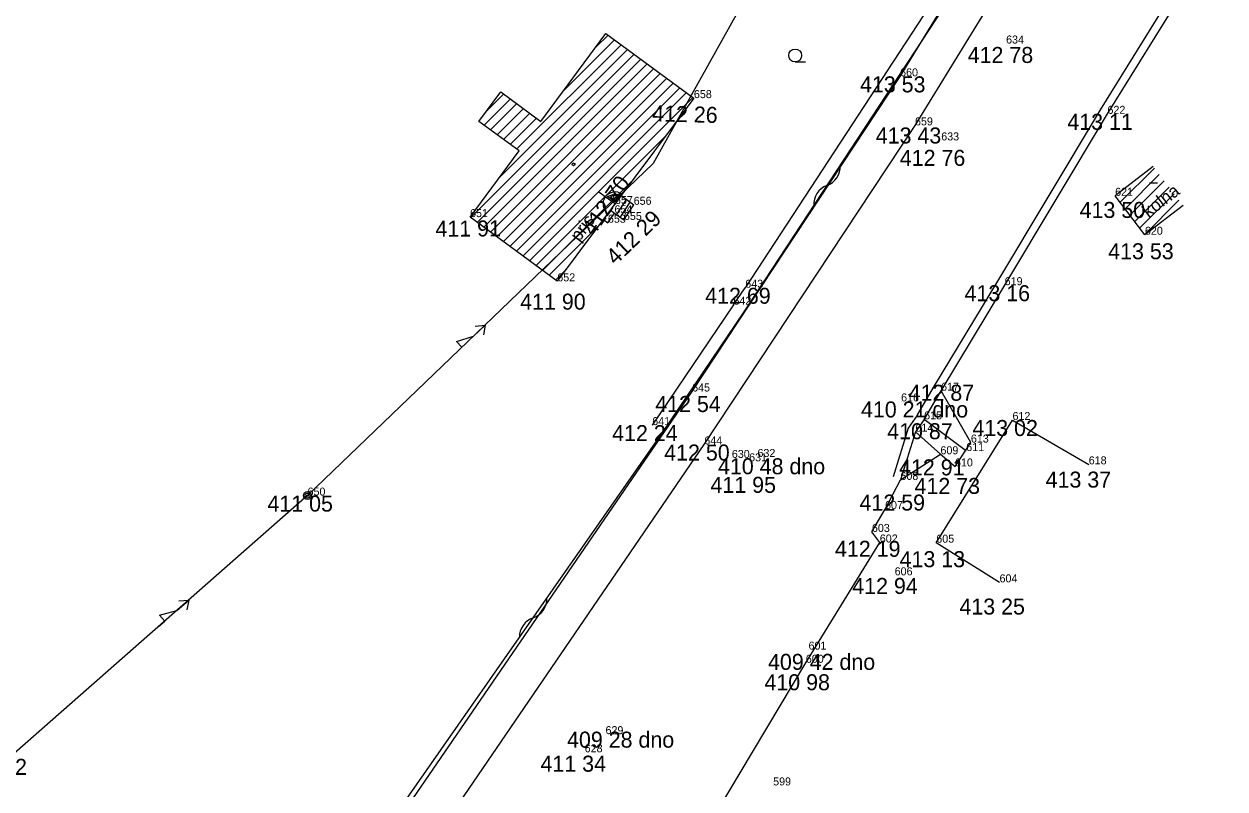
# Model space of a CAD drawing. Extents: x -559180 to -551373, y -1076947 to -1072071.
# Drawn here: x -555185 to -555110, y -1073004 to -1072956.3 of the extents above; entities that cross this region are included whole.
import ezdxf

# ---------------------------------------------------------------- set-up
doc = ezdxf.new("R2010")
doc.units = 0
for name, color, linetype in [('12_PLOTY', 7, 'Continuous'), ('14_BUDOVY', 7, 'Continuous'), ('17_KOMUNIKACE', 7, 'Continuous'), ('18_POLOHOPIS', 7, 'Continuous'), ('1_VODA_ZN', 7, 'Continuous'), ('20_EL_ZN', 7, 'Continuous'), ('23_HRANY', 7, 'Continuous'), ('28_VODA', 7, 'Continuous'), ('30_SDEL_ZN', 7, 'Continuous'), ('32', 7, 'Continuous'), ('34_ZELEN', 7, 'Continuous'), ('3_BODY', 7, 'Continuous'), ('45_ZN_KULTURY', 7, 'Continuous'), ('47_ZN_STAV_OBJ$', 7, 'Continuous'), ('52_POPIS_UCELOVY', 7, 'Continuous'), ('6_VYSKY', 7, 'Continuous'), ('NNnadzemní', 7, 'Continuous')]:
    doc.layers.add(name, color=color, linetype=linetype)

# ---------------------------------------------------------------- blocks, each defined once
blk = doc.blocks.new('SLB')
at = {"layer": '20_EL_ZN'}
for radius in [0.25, 0.158, 0.05]:
    blk.add_circle((0, 0), radius, dxfattribs=at)
blk = doc.blocks.new('VVH')
at = {"layer": '47_ZN_STAV_OBJ$'}
for p, q in [((-0.001, 0.746), (0, 1.246)), ((0, -0.004), (-0.001, 0.746)), ((0, -0.004), (0, 0)), ((0.1, 0.096), (0.099, 0.646)), ((0.099, 0.646), (0.5, 0.396)), ((0.1, 0.096), (0.2, 0.196)), ((0.65, 0.096), (0.1, 0.096)), ((0.399, 0.346), (0.199, 0.496)), ((0.199, 0.496), (0.2, 0.196)), ((0.2, 0.196), (0.35, 0.346)), ((0.2, 0.196), (0.5, 0.196)), ((0.5, 0.196), (0.399, 0.346)), ((0.5, 0.396), (0.65, 0.096)), ((-1.251, -0.004), (-0.751, -0.004)), ((-0.751, -0.004), (0, -0.004)), ((0.75, -0.004), (0, -0.004)), ((0.75, -0.004), (1.25, -0.004))]:
    blk.add_line(p, q, dxfattribs=at)
for start, end in [(89.99989, 179.99989), (359.99989, 89.99989)]:
    blk.add_arc((0, -0.004), 0.75, start, end, dxfattribs=at)
blk = doc.blocks.new('BZ')
at = {"layer": '47_ZN_STAV_OBJ$'}
blk.add_circle((0, 0), 0.0875, dxfattribs=at)
blk = doc.blocks.new('BD')
at = {"layer": '47_ZN_STAV_OBJ$'}
blk.add_line((-0.25, 0), (0.25, 0), dxfattribs=at)
blk = doc.blocks.new('ZAHRAD')
at = {"layer": '45_ZN_KULTURY'}
blk.add_line((0, 0), (0.65, 0.003), dxfattribs=at)
blk.add_circle((0, 0.403), 0.403, dxfattribs=at)
blk = doc.blocks.new('POINT_DISPLAY')
blk.add_line((0, 0), (0, 0))
blk = doc.blocks.new('ELNN')
at = {"layer": '20_EL_ZN'}
for p, q in [((0, 0), (0.5, 0)), ((0.5, 0), (0.5, 0.5)), ((0.5, 0.5), (1.5, 0)), ((1.5, 0), (2.5, 0))]:
    blk.add_line(p, q, dxfattribs=at)
blk.add_lwpolyline([(2, 0.375), (2.5, 0), (2, -0.375)], dxfattribs=at)
blk = doc.blocks.new('SDEP')
at = {"layer": '30_SDEL_ZN'}
for centre, radius, start, end in [((0.75, -1.001), 1.251, 53.1529, 126.84692), ((2.25, 1), 1.25, 233.13001, 306.86981)]:
    blk.add_arc(centre, radius, start, end, dxfattribs=at)

msp = doc.modelspace()

# ---------------------------------------------------------------- linework, layer by layer
at = {"layer": '12_PLOTY'}
for p, q in [((-555127.76, -1072954), (-555140, -1072972.73)), ((-555140.74, -1072973.79), (-555140, -1072972.73)), ((-555140.74, -1072973.79), (-555145.81, -1072981.31)), ((-555128.07, -1072988.65), (-555123.31, -1072980.99)), ((-555123.31, -1072980.99), (-555118.55, -1072983.76)), ((-555124.12, -1072991.13), (-555128.07, -1072988.65))]:
    msp.add_line(p, q, dxfattribs=at)
at = {"layer": '14_BUDOVY'}
for p, q in [((-555152.76, -1072962.34), (-555148.7, -1072956.86)), ((-555148.7, -1072956.86), (-555143.21, -1072960.89)), ((-555156.64, -1072962.34), (-555155.27, -1072960.49)), ((-555155.27, -1072960.49), (-555152.76, -1072962.34)), ((-555143.21, -1072960.89), (-555151.74, -1072972.33)), ((-555154.13, -1072964.19), (-555156.64, -1072962.34)), ((-555157.19, -1072968.32), (-555154.13, -1072964.19)), ((-555114.518, -1072965.167), (-555116.9, -1072966.99)), ((-555115.04, -1072969.42), (-555116.9, -1072966.99)), ((-555112.658, -1072967.597), (-555115.04, -1072969.42)), ((-555151.74, -1072972.33), (-555157.19, -1072968.32))]:
    msp.add_line(p, q, dxfattribs=at)
at = {"layer": '17_KOMUNIKACE'}
for p, q in [((-555130.33, -1072959.53), (-555112.39, -1072930.29)), ((-555129.4, -1072962.59), (-555110.04, -1072931.1)), ((-555143.32, -1072979.21), (-555130.33, -1072959.53)), ((-555142.56, -1072982.52), (-555129.4, -1072962.59)), ((-555161.93, -1073006.35), (-555143.32, -1072979.21)), ((-555158.44, -1073005.75), (-555142.56, -1072982.52))]:
    msp.add_line(p, q, dxfattribs=at)
at = {"layer": '18_POLOHOPIS'}
for p, q in [((-555148.037, -1072968.175), (-555147.42, -1072967.214)), ((-555147.745, -1072966.972), (-555146.97, -1072967.55)), ((-555147.808, -1072968.338), (-555147.195, -1072967.382)), ((-555147.58, -1072968.5), (-555146.97, -1072967.55)), ((-555148.17, -1072968.08), (-555147.58, -1072968.5)), ((-555128.83, -1072980.95), (-555129.37, -1072981.72)), ((-555126.241, -1072982.899), (-555128.83, -1072980.95)), ((-555127.81, -1072983.13), (-555129.37, -1072981.72))]:
    msp.add_line(p, q, dxfattribs=at)
at = {"layer": '20_EL_ZN'}
for p, q in [((-555148.428, -1072967.888), (-555148.17, -1072968.08)), ((-555148.857, -1072968.463), (-555148.58, -1072968.67)), ((-555148.58, -1072968.67), (-555148.17, -1072968.08))]:
    msp.add_line(p, q, dxfattribs=at)
at = {"layer": '23_HRANY'}
for p, q in [((-555117.38, -1072961.87), (-555112.71, -1072954.34)), ((-555123.8, -1072972.57), (-555117.38, -1072961.87)), ((-555127.77, -1072979.16), (-555123.8, -1072972.57)), ((-555125.91, -1072982.4), (-555127.77, -1072979.16)), ((-555126.9, -1072983.89), (-555125.91, -1072982.4)), ((-555130.31, -1072984.73), (-555127.81, -1072983.13)), ((-555127.81, -1072983.13), (-555126.9, -1072983.89)), ((-555131.27, -1072986.55), (-555130.31, -1072984.73)), ((-555132.09, -1072987.98), (-555131.27, -1072986.55)), ((-555131.6, -1072988.64), (-555132.09, -1072987.98)), ((-555136.22, -1072996.15), (-555131.6, -1072988.64)), ((-555142.028, -1073005.857), (-555136.22, -1072996.15))]:
    msp.add_line(p, q, dxfattribs=at)
at = {"layer": '28_VODA'}
for p, q in [((-555117.816, -1072961.626), (-555113.135, -1072954.077)), ((-555124.228, -1072972.312), (-555117.816, -1072961.626)), ((-555128.177, -1072978.865), (-555124.228, -1072972.311)), ((-555129.248, -1072980.675), (-555128.177, -1072978.865)), ((-555128.83, -1072980.95), (-555127.77, -1072979.16)), ((-555129.248, -1072980.675), (-555129.824, -1072981.496)), ((-555129.824, -1072981.496), (-555130.773, -1072984.537)), ((-555129.37, -1072981.72), (-555130.31, -1072984.73))]:
    msp.add_line(p, q, dxfattribs=at)
at = {"layer": '32'}
for p, q in [((-555151.353, -1072960.44), (-555148.165, -1072957.253)), ((-555149.331, -1072957.712), (-555148.573, -1072956.953)), ((-555157.144, -1072968.354), (-555146.942, -1072958.151)), ((-555155.394, -1072965.896), (-555147.349, -1072957.851)), ((-555154.283, -1072964.078), (-555147.757, -1072957.552)), ((-555156.737, -1072968.653), (-555146.534, -1072958.45)), ((-555156.33, -1072968.953), (-555146.126, -1072958.749)), ((-555155.922, -1072969.253), (-555145.718, -1072959.049)), ((-555155.515, -1072969.552), (-555145.311, -1072959.348)), ((-555155.108, -1072969.852), (-555144.903, -1072959.647)), ((-555154.7, -1072970.152), (-555144.495, -1072959.947)), ((-555154.293, -1072970.452), (-555144.087, -1072960.246)), ((-555156.318, -1072962.577), (-555154.672, -1072960.931)), ((-555156.218, -1072961.771), (-555155.079, -1072960.631)), ((-555153.885, -1072970.751), (-555143.679, -1072960.545)), ((-555153.478, -1072971.051), (-555143.272, -1072960.845)), ((-555155.911, -1072962.877), (-555154.265, -1072961.231)), ((-555155.504, -1072963.177), (-555153.858, -1072961.531)), ((-555155.097, -1072963.477), (-555153.45, -1072961.831)), ((-555154.69, -1072963.777), (-555153.043, -1072962.131)), ((-555153.071, -1072971.351), (-555144.969, -1072963.249)), ((-555116.589, -1072967.396), (-555114.449, -1072965.257)), ((-555116.283, -1072967.797), (-555114.143, -1072965.657)), ((-555152.663, -1072971.651), (-555147.042, -1072966.029)), ((-555115.976, -1072968.197), (-555113.836, -1072966.058)), ((-555115.669, -1072968.598), (-555113.53, -1072966.458)), ((-555116.896, -1072966.996), (-555116.857, -1072966.957)), ((-555115.363, -1072968.998), (-555113.223, -1072966.859)), ((-555115.056, -1072969.399), (-555112.917, -1072967.259)), ((-555152.256, -1072971.95), (-555149.115, -1072968.809)), ((-555151.849, -1072972.25), (-555151.187, -1072971.589))]:
    msp.add_line(p, q, dxfattribs=at)
at = {"layer": '34_ZELEN'}
for p, q in [((-555140.077, -1072974.237), (-555127.079, -1072954.421)), ((-555145.147, -1072981.757), (-555140.077, -1072974.237)), ((-555162.264, -1073006.238), (-555145.147, -1072981.757))]:
    msp.add_line(p, q, dxfattribs=at)
at = {"layer": 'NNnadzemní'}
for p, q in [((-555136.15, -1072947.78), (-555145.758, -1072964.977)), ((-555145.758, -1072964.977), (-555167.34, -1072985.71)), ((-555167.34, -1072985.71), (-555187.454, -1073003.384))]:
    msp.add_line(p, q, dxfattribs=at)

# ---------------------------------------------------------------- block references
at = {"layer": '1_VODA_ZN'}
for p in [(-555123.71, -1072957.48), (-555130.33, -1072959.53), (-555143.21, -1072960.89), (-555117.38, -1072961.87), (-555129.4, -1072962.59), (-555127.76, -1072963.53), (-555116.9, -1072966.99), (-555148.14, -1072967.5), (-555146.97, -1072967.55), (-555157.19, -1072968.32), (-555148.58, -1072968.67), (-555148.17, -1072968.08), (-555147.58, -1072968.5), (-555115.04, -1072969.42), (-555151.74, -1072972.33), (-555140, -1072972.73), (-555123.8, -1072972.57), (-555140.74, -1072973.79), (-555143.32, -1072979.21), (-555127.77, -1072979.16), (-555130.27, -1072979.83), (-555145.81, -1072981.31), (-555128.83, -1072980.95), (-555123.31, -1072980.99), (-555129.37, -1072981.72), (-555142.56, -1072982.52), (-555126.2, -1072982.93), (-555125.91, -1072982.4), (-555140.84, -1072983.36), (-555139.76, -1072983.57), (-555139.24, -1072983.3), (-555127.81, -1072983.13), (-555126.9, -1072983.89), (-555118.55, -1072983.76), (-555130.31, -1072984.73), (-555167.34, -1072985.71), (-555131.27, -1072986.55), (-555132.09, -1072987.98), (-555131.6, -1072988.64), (-555128.07, -1072988.65), (-555130.67, -1072990.69), (-555124.12, -1072991.13), (-555136.05, -1072995.33), (-555136.22, -1072996.15), (-555148.73, -1073000.61), (-555150.03, -1073001.74), (-555138.26, -1073003.81)]:
    msp.add_blockref('POINT_DISPLAY', p, dxfattribs=at)
at = {"layer": '20_EL_ZN'}
for p, xscale, yscale, rotation in [((-555158.06, -1072976.795), 0.9999985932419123, 0.9999985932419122, 43.85060807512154), ((-555176.64, -1072993.882), 1.0000019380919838, 1.0000019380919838, 41.30557136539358)]:
    msp.add_blockref('ELNN', p, dxfattribs=dict(at, xscale=xscale, yscale=yscale, rotation=rotation))
msp.add_blockref('SLB', (-555167.34, -1072985.71), dxfattribs=at)
at = {"layer": '30_SDEL_ZN'}
for p, xscale, yscale, rotation in [((-555135.726, -1072967.604), 1.0000008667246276, 1.0000008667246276, 56.737868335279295), ((-555154.108, -1072994.573), 1.0000007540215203, 1.00000075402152, 55.03890813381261)]:
    msp.add_blockref('SDEP', p, dxfattribs=dict(at, xscale=xscale, yscale=yscale, rotation=rotation))
at = {"layer": '45_ZN_KULTURY'}
msp.add_blockref('ZAHRAD', (-555136.886, -1072958.628), dxfattribs=at)
at = {"layer": '47_ZN_STAV_OBJ$'}
for name, p in [('BZ', (-555150.721, -1072965.024)), ('BD', (-555114.51, -1072966.171))]:
    msp.add_blockref(name, p, dxfattribs=at)
at = {"layer": '47_ZN_STAV_OBJ$', "xscale": 0.9999995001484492, "yscale": 0.9999995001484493, "rotation": 54.15703584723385}
msp.add_blockref('VVH', (-555148.139, -1072967.498), dxfattribs=at)

# ---------------------------------------------------------------- texts
at = {"layer": '3_BODY'}
for s, p in [('634', (-555123.71, -1072957.48)), ('660', (-555130.33, -1072959.53)), ('658', (-555143.21, -1072960.89)), ('622', (-555117.38, -1072961.87)), ('659', (-555129.4, -1072962.59)), ('633', (-555127.76, -1072963.53)), ('657', (-555148.14, -1072967.5)), ('656', (-555146.97, -1072967.55)), ('621', (-555116.9, -1072966.99)), ('651', (-555157.19, -1072968.32)), ('654', (-555148.17, -1072968.08)), ('653', (-555148.58, -1072968.67)), ('655', (-555147.58, -1072968.5)), ('620', (-555115.04, -1072969.42)), ('652', (-555151.74, -1072972.33)), ('643', (-555140, -1072972.73)), ('619', (-555123.8, -1072972.57)), ('642', (-555140.74, -1072973.79)), ('645', (-555143.32, -1072979.21)), ('617', (-555127.77, -1072979.16)), ('616', (-555130.27, -1072979.83)), ('615', (-555128.83, -1072980.95)), ('612', (-555123.31, -1072980.99)), ('641', (-555145.81, -1072981.31)), ('614', (-555129.37, -1072981.72)), ('644', (-555142.56, -1072982.52)), ('613', (-555125.91, -1072982.4)), ('630', (-555140.84, -1072983.36)), ('632', (-555139.24, -1072983.3)), ('609', (-555127.81, -1072983.13)), ('611', (-555126.2, -1072982.93)), ('631', (-555139.76, -1072983.57)), ('610', (-555126.9, -1072983.89)), ('618', (-555118.55, -1072983.76)), ('608', (-555130.31, -1072984.73)), ('650', (-555167.34, -1072985.71)), ('607', (-555131.27, -1072986.55)), ('603', (-555132.09, -1072987.98)), ('602', (-555131.6, -1072988.64)), ('605', (-555128.07, -1072988.65)), ('606', (-555130.67, -1072990.69)), ('604', (-555124.12, -1072991.13)), ('601', (-555136.05, -1072995.33)), ('600', (-555136.22, -1072996.15)), ('629', (-555148.73, -1073000.61)), ('628', (-555150.03, -1073001.74)), ('599', (-555138.26, -1073003.81))]:
    msp.add_text(s, height=0.5, dxfattribs=at).set_placement(p)
at = {"layer": '52_POPIS_UCELOVY'}
for s, rotation, p in [('kolna', 37.42767, (-555114.823, -1072968.387)), ('pris', 53.29071, (-555150.373, -1072969.906))]:
    msp.add_text(s, height=0.8, rotation=rotation, dxfattribs=at).set_placement(p)
at = {"layer": '6_VYSKY'}
for s, p in [('412 78', (-555126.109, -1072958.693)), ('413 53', (-555132.835, -1072960.53)), ('413 11', (-555119.885, -1072962.87)), ('413 43', (-555131.852, -1072963.723)), ('412 76', (-555130.349, -1072965.119)), ('413 50', (-555119.118, -1072968.372)), ('413 53', (-555117.333, -1072970.951)), ('411 90', (-555154.06, -1072974.098)), ('412 69', (-555142.505, -1072973.73)), ('413 16', (-555126.305, -1072973.57)), ('412 87', (-555129.797, -1072979.787)), ('412 54', (-555145.624, -1072980.492)), ('410 21 dno', (-555132.775, -1072980.83)), ('412 24', (-555148.315, -1072982.31)), ('410 87', (-555131.136, -1072982.189)), ('413 02', (-555125.815, -1072981.99)), ('412 50', (-555145.065, -1072983.52)), ('410 48 dno', (-555141.705, -1072984.379)), ('412 91', (-555130.396, -1072984.448)), ('413 37', (-555121.241, -1072985.211)), ('411 95', (-555142.173, -1072985.539)), ('412 73', (-555129.429, -1072985.607)), ('411 05', (-555169.845, -1072986.71)), ('412 59', (-555132.865, -1072986.647)), ('412 19', (-555134.397, -1072989.534)), ('413 13', (-555130.362, -1072990.181)), ('412 94', (-555133.318, -1072991.852)), ('413 25', (-555126.625, -1072993.139)), ('409 42 dno', (-555138.581, -1072996.595)), ('410 98', (-555138.804, -1072997.867)), ('409 28 dno', (-555151.134, -1073001.451)), ('410 72', (-555188.955, -1073003.15)), ('411 34', (-555152.791, -1073002.952))]:
    msp.add_text(s, height=1, dxfattribs=at).set_placement(p)
for s, rotation, p in [('412 26', 358.45753, (-555145.829, -1072962.334)), ('412 70', 55.61269, (-555149.465, -1072969.553)), ('412 29', 43.91907, (-555148.111, -1072971.36)), ('412 29', 43.91907, (-555148.111, -1072971.36)), ('411 91', 0.41829, (-555159.352, -1072969.547))]:
    msp.add_text(s, height=1, rotation=rotation, dxfattribs=at).set_placement(p)

doc.saveas('drawing.dxf')
